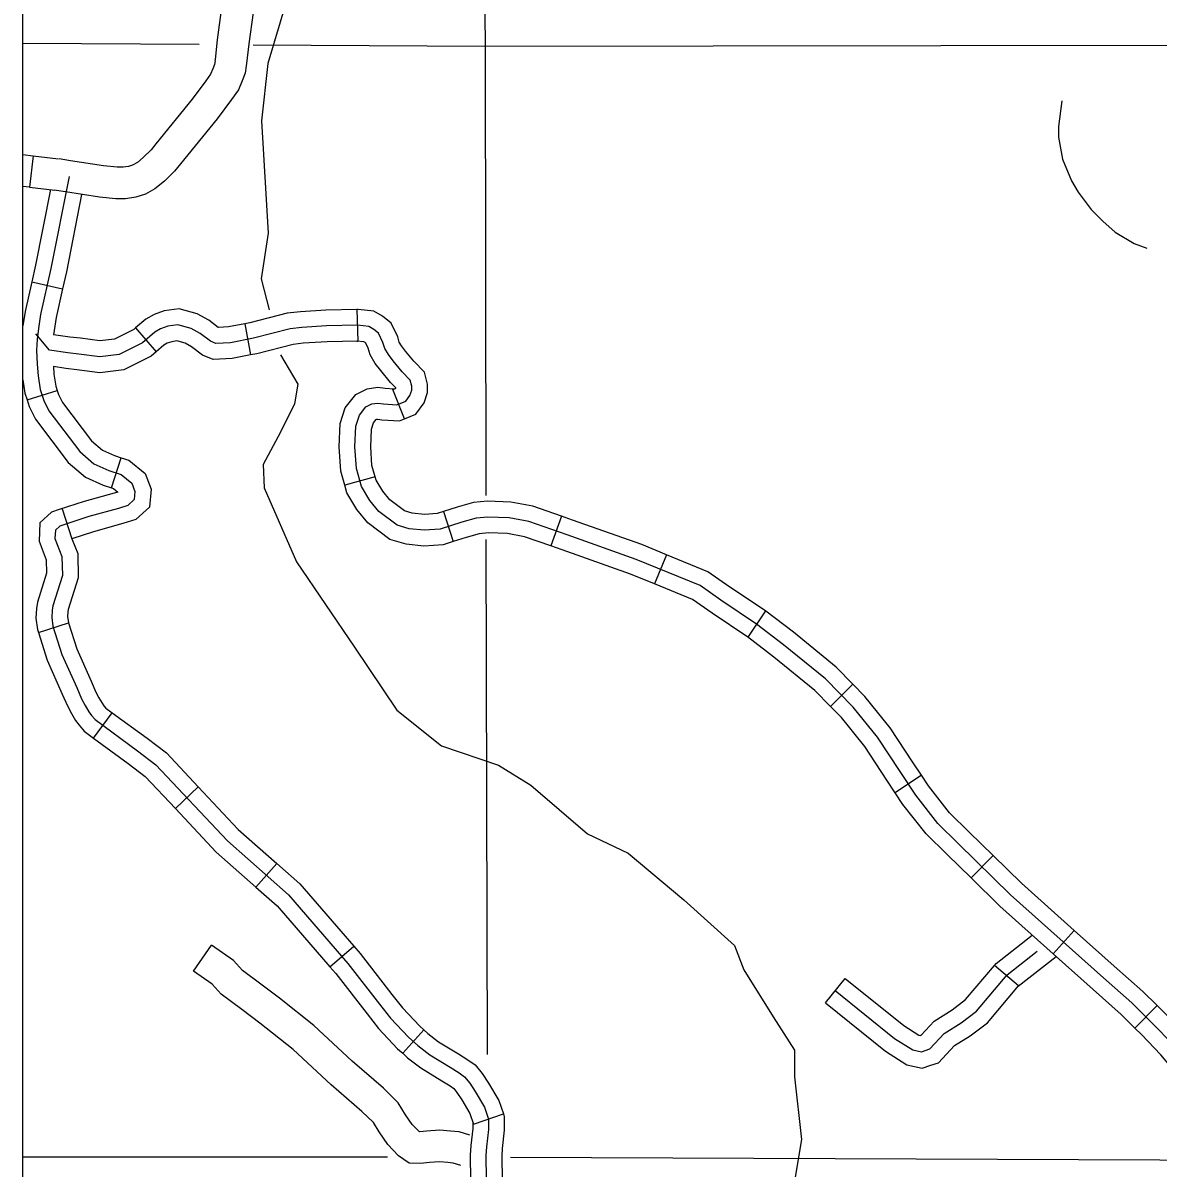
# Model space of a CAD drawing. Extents: x 1373862 to 1376999, y 1168398 to 1170455.
# Drawn here: x 1374675.3 to 1374783.2, y 1168998.5 to 1169107.3 of the extents above; entities that cross this region are included whole.
import ezdxf

# ---------------------------------------------------------------- set-up
doc = ezdxf.new("R2010")
doc.units = 0
for name, color, linetype in [('Level 31', 7, 'Continuous'), ('Level 32', 7, 'Continuous'), ('Level 35', 7, 'Continuous'), ('Level 45', 7, 'Continuous'), ('Level 46', 7, 'Continuous'), ('Level 5', 7, 'Continuous'), ('R_Draft', 7, 'Continuous')]:
    doc.layers.add(name, color=color, linetype=linetype)

msp = doc.modelspace()

# ---------------------------------------------------------------- linework, layer by layer
at = {"layer": 'Level 31'}
msp.add_line((1374676.32, 1169094.64), (1374675.97, 1169091.66), dxfattribs=at)
for points in [[(1374693.6, 1169103.67), (1374693.62, 1169103.8), (1374693.82, 1169105.65), (1374694.25, 1169108.73), (1374694.43, 1169109.7), (1374695.35, 1169113.06), (1374695.66, 1169114.18)], [(1374698.55, 1169113.37), (1374698.24, 1169112.27), (1374697.36, 1169109.02), (1374697.21, 1169108.24), (1374696.79, 1169105.28), (1374696.59, 1169103.41), (1374696.56, 1169103.2)], [(1374693.6, 1169103.67), (1374693.54, 1169103.3), (1374693.38, 1169102.9), (1374693.17, 1169102.39), (1374692.71, 1169101.75), (1374691.41, 1169100.01), (1374687.97, 1169095.77)], [(1374696.56, 1169103.2), (1374696.45, 1169102.5), (1374696.16, 1169101.77), (1374695.81, 1169100.92), (1374695.14, 1169099.98), (1374693.78, 1169098.17), (1374690.3, 1169093.88)], [(1374675.34, 1169094.76), (1374676.32, 1169094.64)], [(1374687.97, 1169095.77), (1374687.51, 1169095.2), (1374686.77, 1169094.47), (1374686.21, 1169094.01), (1374685.76, 1169093.77), (1374685.36, 1169093.63), (1374684.85, 1169093.55), (1374684.3, 1169093.55), (1374682.98, 1169093.68), (1374679.86, 1169094.18)], [(1374676.32, 1169094.64), (1374678.71, 1169094.36)], [(1374679.86, 1169094.18), (1374678.77, 1169094.35)], [(1374690.3, 1169093.88), (1374689.74, 1169093.19), (1374688.78, 1169092.23), (1374687.88, 1169091.5), (1374686.98, 1169091.01), (1374686.08, 1169090.7), (1374685.07, 1169090.55), (1374684.15, 1169090.55), (1374682.6, 1169090.7), (1374679.39, 1169091.21)], [(1374675.97, 1169091.66), (1374675.34, 1169091.73)], [(1374675.97, 1169091.66), (1374678.36, 1169091.38)], [(1374679.39, 1169091.21), (1374678.3, 1169091.39)]]:
    msp.add_lwpolyline(points, dxfattribs=at)
at = {"layer": 'Level 32'}
for p, q in [((1374676.18, 1169082.66), (1374679.1, 1169082)), ((1374707.07, 1169080.05), (1374707.14, 1169077.05)), ((1374696.41, 1169078.68), (1374696.97, 1169075.73)), ((1374686.04, 1169078.31), (1374687.99, 1169076.03)), ((1374675.73, 1169071.46), (1374678.59, 1169072.35)), ((1374711.59, 1169069.67), (1374710.48, 1169072.46)), ((1374683.76, 1169063.1), (1374684.68, 1169065.96)), ((1374708.8, 1169064.17), (1374705.91, 1169063.36)), ((1374679.07, 1169061.13), (1374680, 1169058.28)), ((1374715.28, 1169060.86), (1374716.2, 1169058.01)), ((1374726.49, 1169060.43), (1374725.5, 1169057.59)), ((1374736.47, 1169056.76), (1374735.34, 1169053.98)), ((1374745.87, 1169051.44), (1374744.21, 1169048.94)), ((1374676.81, 1169049.37), (1374679.67, 1169050.28)), ((1374754.18, 1169044.46), (1374752.05, 1169042.35)), ((1374682.05, 1169039.34), (1374683.82, 1169041.76)), ((1374760.7, 1169035.81), (1374758.2, 1169034.16)), ((1374689.82, 1169032.66), (1374692, 1169034.71)), ((1374697.47, 1169025.2), (1374699.45, 1169027.44)), ((1374767.51, 1169028.2), (1374765.41, 1169026.06)), ((1374775.21, 1169021.08), (1374773.21, 1169018.85)), ((1374704.51, 1169017.62), (1374706.78, 1169019.59)), ((1374783.09, 1169013.94), (1374780.98, 1169011.8)), ((1374711.42, 1169009.41), (1374713.43, 1169011.64)), ((1374718.14, 1169002.69), (1374720.99, 1169003.65))]:
    msp.add_line(p, q, dxfattribs=at)
for points in [[(1374679.72, 1169092.68), (1374678, 1169083.94), (1374677.02, 1169079.58), (1374676.81, 1169078.23), (1374676.7, 1169077.21), (1374676.64, 1169076.19), (1374676.7, 1169074.85), (1374676.8, 1169073.74), (1374676.99, 1169072.45), (1374677.32, 1169071.41), (1374677.81, 1169070.41), (1374680.74, 1169066.56), (1374682.09, 1169065.4), (1374683.49, 1169064.77), (1374684.67, 1169064.39), (1374685.68, 1169063.56), (1374685.98, 1169062.77), (1374685.91, 1169061.99), (1374685.31, 1169061.43), (1374684.41, 1169061.16), (1374681.6, 1169060.38), (1374678.83, 1169059.48), (1374678.42, 1169059.1), (1374678.38, 1169058.3), (1374679.05, 1169056.58), (1374679.09, 1169054.78), (1374678.17, 1169051.9), (1374678.12, 1169051.5), (1374678.08, 1169050.81), (1374678.19, 1169049.99), (1374679.05, 1169047.29), (1374680.45, 1169044.14), (1374680.91, 1169043.06), (1374681.25, 1169042.43), (1374681.6, 1169041.85), (1374681.85, 1169041.49), (1374682.19, 1169041.1), (1374686.23, 1169038.13), (1374687.97, 1169036.81), (1374694.76, 1169029.6), (1374700.56, 1169024.46), (1374706.21, 1169017.94), (1374709.21, 1169014.09), (1374710.25, 1169012.76), (1374711.98, 1169010.93), (1374712.84, 1169010.15), (1374713.98, 1169009.27), (1374715.94, 1169008.08), (1374716.77, 1169007.55), (1374717.28, 1169007.19), (1374717.78, 1169006.59), (1374718.31, 1169005.79), (1374719.18, 1169004.3), (1374719.57, 1169003.14), (1374719.57, 1169002.19), (1374719.39, 1169000.52), (1374719.33, 1168999.69), (1374719.68, 1168972.76)], [(1374677.95, 1169091.44), (1374676.54, 1169084.25), (1374676.18, 1169082.66)], [(1374680.91, 1169090.97), (1374679.47, 1169083.63), (1374679.1, 1169082)], [(1374676.18, 1169082.66), (1374675.55, 1169079.86), (1374675.34, 1169078.51)], [(1374679.1, 1169082), (1374678.5, 1169079.3), (1374678.24, 1169077.65)], [(1374696.41, 1169078.68), (1374694.88, 1169078.39), (1374693.92, 1169078.34), (1374693.89, 1169078.35), (1374693, 1169079.02), (1374691.89, 1169079.64), (1374690.17, 1169080.12), (1374688.75, 1169079.92), (1374687.8, 1169079.58), (1374687, 1169079.13), (1374686.04, 1169078.31)], [(1374707.07, 1169080.05), (1374704.12, 1169079.98), (1374701.7, 1169079.84), (1374700.45, 1169079.69), (1374696.91, 1169078.77), (1374696.41, 1169078.68)], [(1374711.59, 1169069.67), (1374712.67, 1169070.1), (1374713.45, 1169071.19), (1374713.77, 1169072.16), (1374713.77, 1169072.97), (1374713.49, 1169074.09), (1374712.49, 1169075.13), (1374711.68, 1169076.1), (1374711.3, 1169076.61), (1374711.09, 1169076.96), (1374710.94, 1169077.44), (1374710.33, 1169078.76), (1374709.51, 1169079.4), (1374708.67, 1169079.88), (1374707.2, 1169080.06), (1374707.07, 1169080.05)], [(1374784.57, 1169010.28), (1374782.66, 1169012.25), (1374780.69, 1169014.19), (1374777.99, 1169016.58), (1374769.17, 1169024.47), (1374764.19, 1169029.35), (1374762.26, 1169031.25), (1374760.16, 1169033.92), (1374758.67, 1169036.17), (1374756.53, 1169039.42), (1374754.21, 1169042.29), (1374751.58, 1169044.96), (1374747.6, 1169048.21), (1374745.04, 1169050.18), (1374741.65, 1169052.43), (1374739.68, 1169053.83), (1374733.59, 1169056.32), (1374727.05, 1169058.64), (1374723.39, 1169059.92), (1374721.52, 1169060.27), (1374719.51, 1169060.33), (1374718.41, 1169060.23), (1374717.02, 1169059.85), (1374714.98, 1169059.19), (1374713.46, 1169059.09), (1374712.04, 1169059.23), (1374710.89, 1169059.56), (1374709.16, 1169060.88), (1374708.29, 1169061.92), (1374707.5, 1169063.23), (1374707.02, 1169064.96), (1374706.88, 1169067), (1374706.97, 1169068.96), (1374707.3, 1169070), (1374707.92, 1169070.8), (1374708.49, 1169071.08), (1374709.04, 1169071.16), (1374709.59, 1169071.08), (1374710.86, 1169070.99), (1374711.7, 1169071.33), (1374712.1, 1169071.88), (1374712.27, 1169072.4), (1374712.27, 1169072.78), (1374712.13, 1169073.34), (1374711.37, 1169074.13), (1374710.51, 1169075.17), (1374710.06, 1169075.77), (1374709.71, 1169076.35), (1374709.54, 1169076.9), (1374709.13, 1169077.8), (1374708.68, 1169078.15), (1374708.19, 1169078.42), (1374707.13, 1169078.55), (1374704.19, 1169078.49), (1374701.83, 1169078.35), (1374700.73, 1169078.21), (1374697.23, 1169077.31), (1374695.05, 1169076.89), (1374693.67, 1169076.82), (1374693.15, 1169077.03), (1374692.18, 1169077.76), (1374691.32, 1169078.24), (1374690.07, 1169078.59), (1374689.11, 1169078.45), (1374688.42, 1169078.21), (1374687.87, 1169077.9), (1374686.69, 1169076.89), (1374684.48, 1169075.79), (1374682.64, 1169075.54), (1374680.64, 1169075.82), (1374679.59, 1169075.94), (1374677.87, 1169076.19), (1374676.55, 1169077.75)], [(1374686.04, 1169078.31), (1374685.86, 1169078.15), (1374684.03, 1169077.24), (1374682.65, 1169077.06), (1374680.82, 1169077.31), (1374679.79, 1169077.43), (1374678.24, 1169077.65)], [(1374696.97, 1169075.73), (1374695.23, 1169075.4), (1374693.42, 1169075.31), (1374692.41, 1169075.71), (1374691.36, 1169076.5), (1374690.74, 1169076.85), (1374689.97, 1169077.06), (1374689.47, 1169076.99), (1374689.04, 1169076.84), (1374688.73, 1169076.66), (1374687.99, 1169076.03)], [(1374707.14, 1169077.05), (1374704.25, 1169076.99), (1374701.97, 1169076.85), (1374701.01, 1169076.73), (1374697.56, 1169075.84), (1374696.97, 1169075.73)], [(1374710.48, 1169072.46), (1374710.74, 1169072.56), (1374710.75, 1169072.57), (1374710.76, 1169072.6), (1374710.25, 1169073.13), (1374709.33, 1169074.24), (1374708.81, 1169074.93), (1374708.33, 1169075.73), (1374708.14, 1169076.36), (1374707.92, 1169076.84), (1374707.84, 1169076.9), (1374707.71, 1169076.97), (1374707.05, 1169077.05), (1374707.14, 1169077.05)], [(1374687.99, 1169076.03), (1374687.52, 1169075.63), (1374684.92, 1169074.33), (1374682.64, 1169074.03), (1374680.45, 1169074.33), (1374679.4, 1169074.45), (1374678.23, 1169074.62)], [(1374678.23, 1169074.62), (1374678.29, 1169073.92), (1374678.46, 1169072.78), (1374678.59, 1169072.35)], [(1374675.34, 1169073.37), (1374675.53, 1169072.11), (1374675.73, 1169071.46)], [(1374678.59, 1169072.35), (1374678.71, 1169071.97), (1374679.09, 1169071.21), (1374681.84, 1169067.59), (1374682.9, 1169066.68), (1374684.03, 1169066.17), (1374684.68, 1169065.96)], [(1374705.91, 1169063.36), (1374705.53, 1169064.71), (1374705.37, 1169066.99), (1374705.48, 1169069.23), (1374705.95, 1169070.71), (1374706.95, 1169071.99), (1374708.04, 1169072.52), (1374709.04, 1169072.68), (1374709.76, 1169072.57), (1374710.62, 1169072.51), (1374710.48, 1169072.46)], [(1374675.73, 1169071.46), (1374675.92, 1169070.85), (1374676.53, 1169069.62), (1374679.64, 1169065.53), (1374681.27, 1169064.12), (1374682.95, 1169063.36), (1374683.76, 1169063.1)], [(1374708.8, 1169064.17), (1374708.5, 1169065.22), (1374708.38, 1169067.02), (1374708.46, 1169068.69), (1374708.65, 1169069.29), (1374708.89, 1169069.6), (1374708.95, 1169069.63), (1374709.04, 1169069.64), (1374709.43, 1169069.58), (1374711.1, 1169069.47), (1374711.59, 1169069.67)], [(1374684.68, 1169065.96), (1374685.4, 1169065.73), (1374686.94, 1169064.47), (1374687.51, 1169062.98), (1374687.35, 1169061.28), (1374686.07, 1169060.09), (1374684.82, 1169059.72), (1374682.03, 1169058.94), (1374680, 1169058.28)], [(1374716.2, 1169058.01), (1374715.27, 1169057.71), (1374713.44, 1169057.58), (1374711.76, 1169057.75), (1374710.2, 1169058.2), (1374708.12, 1169059.79), (1374707.07, 1169061.04), (1374706.11, 1169062.63), (1374705.91, 1169063.36)], [(1374715.28, 1169060.86), (1374714.7, 1169060.68), (1374713.48, 1169060.59), (1374712.33, 1169060.71), (1374711.58, 1169060.92), (1374710.2, 1169061.97), (1374709.52, 1169062.79), (1374708.89, 1169063.83), (1374708.8, 1169064.17)], [(1374683.76, 1169063.1), (1374683.94, 1169063.05), (1374684.35, 1169062.71), (1374684, 1169062.61), (1374681.17, 1169061.81), (1374678.78, 1169061.04)], [(1374678.78, 1169061.04), (1374678.06, 1169060.8), (1374676.95, 1169059.79), (1374676.87, 1169058.06), (1374677.56, 1169056.28), (1374677.59, 1169055), (1374676.71, 1169052.24), (1374676.62, 1169051.64), (1374676.57, 1169050.75), (1374676.72, 1169049.66), (1374676.81, 1169049.37)], [(1374726.49, 1169060.43), (1374723.77, 1169061.37), (1374721.68, 1169061.76), (1374719.47, 1169061.84), (1374718.13, 1169061.71), (1374716.59, 1169061.29), (1374715.28, 1169060.86)], [(1374736.47, 1169056.76), (1374734.13, 1169057.72), (1374727.55, 1169060.05), (1374726.49, 1169060.43)], [(1374680, 1169058.28), (1374680.55, 1169056.88), (1374680.6, 1169054.57), (1374679.64, 1169051.57), (1374679.61, 1169051.35), (1374679.58, 1169050.87), (1374679.66, 1169050.32), (1374679.67, 1169050.28)], [(1374725.5, 1169057.59), (1374723, 1169058.46), (1374721.36, 1169058.77), (1374719.56, 1169058.83), (1374718.68, 1169058.75), (1374717.45, 1169058.41), (1374716.2, 1169058.01)], [(1374735.34, 1169053.98), (1374733.06, 1169054.92), (1374726.56, 1169057.22), (1374725.5, 1169057.59)], [(1374745.87, 1169051.44), (1374742.5, 1169053.67), (1374740.4, 1169055.15), (1374736.47, 1169056.76)], [(1374744.21, 1169048.94), (1374740.81, 1169051.2), (1374738.95, 1169052.5), (1374735.34, 1169053.98)], [(1374754.18, 1169044.46), (1374752.59, 1169046.07), (1374748.54, 1169049.39), (1374745.92, 1169051.41), (1374745.87, 1169051.44)], [(1374679.67, 1169050.28), (1374680.46, 1169047.82), (1374681.82, 1169044.74), (1374682.26, 1169043.72), (1374682.56, 1169043.17), (1374682.86, 1169042.67), (1374683.04, 1169042.41), (1374683.22, 1169042.2), (1374683.82, 1169041.76)], [(1374676.81, 1169049.37), (1374677.65, 1169046.76), (1374679.07, 1169043.53), (1374679.56, 1169042.41), (1374679.95, 1169041.69), (1374680.34, 1169041.03), (1374680.67, 1169040.57), (1374681.17, 1169039.99), (1374682.05, 1169039.34)], [(1374752.05, 1169042.35), (1374750.57, 1169043.85), (1374746.67, 1169047.04), (1374744.17, 1169048.96), (1374744.21, 1169048.94)], [(1374760.7, 1169035.81), (1374759.92, 1169036.99), (1374757.74, 1169040.31), (1374755.33, 1169043.29), (1374754.18, 1169044.46)], [(1374683.82, 1169041.76), (1374687.13, 1169039.33), (1374688.97, 1169037.93), (1374692, 1169034.71)], [(1374758.2, 1169034.16), (1374757.42, 1169035.34), (1374755.31, 1169038.54), (1374753.09, 1169041.29), (1374752.05, 1169042.35)], [(1374682.05, 1169039.34), (1374685.33, 1169036.93), (1374686.96, 1169035.69), (1374689.82, 1169032.66)], [(1374767.51, 1169028.2), (1374765.24, 1169030.42), (1374763.37, 1169032.26), (1374761.38, 1169034.8), (1374760.7, 1169035.81)], [(1374692, 1169034.71), (1374695.8, 1169030.68), (1374699.45, 1169027.44)], [(1374765.41, 1169026.06), (1374763.14, 1169028.28), (1374761.14, 1169030.25), (1374758.94, 1169033.04), (1374758.2, 1169034.16)], [(1374689.82, 1169032.66), (1374693.71, 1169028.52), (1374697.47, 1169025.2)], [(1374699.45, 1169027.44), (1374701.63, 1169025.52), (1374706.78, 1169019.59)], [(1374775.21, 1169021.08), (1374770.2, 1169025.57), (1374767.51, 1169028.2)], [(1374697.47, 1169025.2), (1374699.49, 1169023.41), (1374704.51, 1169017.62)], [(1374773.21, 1169018.85), (1374768.15, 1169023.38), (1374765.41, 1169026.06)], [(1374783.09, 1169013.94), (1374781.72, 1169015.29), (1374778.99, 1169017.7), (1374775.21, 1169021.08)], [(1374706.78, 1169019.59), (1374707.37, 1169018.9), (1374710.39, 1169015.01), (1374711.39, 1169013.74), (1374713.03, 1169012), (1374713.43, 1169011.64)], [(1374780.98, 1169011.8), (1374779.67, 1169013.1), (1374777, 1169015.46), (1374773.21, 1169018.85)], [(1374704.51, 1169017.62), (1374705.06, 1169016.99), (1374708.03, 1169013.17), (1374709.11, 1169011.78), (1374710.93, 1169009.85), (1374711.42, 1169009.41)], [(1374790.17, 1169005.93), (1374785.68, 1169011.29), (1374783.73, 1169013.31), (1374783.09, 1169013.94)], [(1374713.43, 1169011.64), (1374713.8, 1169011.3), (1374714.83, 1169010.51), (1374716.73, 1169009.35), (1374717.6, 1169008.8), (1374718.31, 1169008.3), (1374718.98, 1169007.49), (1374719.58, 1169006.59), (1374720.55, 1169004.93), (1374720.99, 1169003.65)], [(1374787.87, 1169004), (1374783.45, 1169009.28), (1374781.6, 1169011.2), (1374780.98, 1169011.8)], [(1374711.42, 1169009.41), (1374711.88, 1169008.99), (1374713.13, 1169008.03), (1374715.14, 1169006.81), (1374715.93, 1169006.31), (1374716.26, 1169006.07), (1374716.57, 1169005.69), (1374717.04, 1169005), (1374717.81, 1169003.68), (1374718.14, 1169002.69)], [(1374720.99, 1169003.65), (1374721.07, 1169003.39), (1374721.07, 1169002.1), (1374720.88, 1169000.38), (1374720.83, 1168999.65), (1374720.92, 1168992.65)], [(1374718.07, 1169002.9), (1374718.07, 1169002.27), (1374717.89, 1169000.66), (1374717.83, 1168999.74), (1374717.92, 1168992.61)]]:
    msp.add_lwpolyline(points, dxfattribs=at)
at = {"layer": 'Level 35'}
for points in [[(1374700.93, 1169121.02), (1374701.98, 1169120.29), (1374702.66, 1169119.44), (1374702.73, 1169118.36), (1374702.48, 1169117.03), (1374700.86, 1169113.82), (1374700.96, 1169111.29), (1374698.62, 1169103.41), (1374698, 1169097.95), (1374698.64, 1169087.31)], [(1374774.03, 1169099.87), (1374773.73, 1169097.42), (1374773.72, 1169096.42), (1374774.09, 1169094.32), (1374774.95, 1169092.27), (1374775.6, 1169091.18), (1374776.83, 1169089.53), (1374777.92, 1169088.43), (1374779.1, 1169087.38), (1374780.89, 1169086.31), (1374782.11, 1169085.87)], [(1374698.64, 1169087.31), (1374697.97, 1169082.97), (1374698.72, 1169080.01)], [(1374699.8, 1169075.74), (1374701.44, 1169072.95), (1374701.15, 1169071.1), (1374699.8, 1169068.4), (1374698.16, 1169065.32), (1374698.26, 1169063.1), (1374701.34, 1169056.07), (1374706.83, 1169047.97), (1374710.87, 1169042), (1374715.11, 1169038.62), (1374720.51, 1169036.79), (1374723.59, 1169034.87), (1374728.98, 1169030.24), (1374732.83, 1169028.41), (1374738.13, 1169023.98), (1374742.95, 1169019.64), (1374743.81, 1169017.33), (1374746.61, 1169012.88), (1374748.63, 1169009.7), (1374748.63, 1169007.19), (1374749.3, 1169001.22), (1374748.63, 1168997.27)]]:
    msp.add_lwpolyline(points, dxfattribs=at)
at = {"layer": 'Level 45'}
for p, q in [((1374769.92, 1169015.83), (1374767.63, 1169017.76)), ((1374751.57, 1169014.19), (1374753.44, 1169016.53))]:
    msp.add_line(p, q, dxfattribs=at)
for points in [[(1374767.63, 1169017.76), (1374767.79, 1169017.95), (1374771.21, 1169020.64)], [(1374752.51, 1169015.36), (1374758.14, 1169010.83), (1374759.88, 1169009.73), (1374760.69, 1169009.56), (1374761.49, 1169009.83), (1374762.87, 1169011.3), (1374764.48, 1169012.31), (1374765.92, 1169013.41), (1374768.83, 1169016.87), (1374771.68, 1169019.1)], [(1374760.64, 1169011.12), (1374760.66, 1169011.13), (1374761.9, 1169012.47), (1374763.62, 1169013.54), (1374764.87, 1169014.51), (1374767.63, 1169017.76)], [(1374769.88, 1169015.78), (1374773.48, 1169018.61)], [(1374753.44, 1169016.53), (1374759.02, 1169012.05), (1374760.46, 1169011.14), (1374760.6, 1169011.11), (1374760.64, 1169011.12)], [(1374761.58, 1169008.28), (1374762.33, 1169008.52), (1374763.83, 1169010.14), (1374765.33, 1169011.07), (1374766.96, 1169012.32), (1374769.92, 1169015.83)], [(1374751.57, 1169014.19), (1374757.27, 1169009.61), (1374759.31, 1169008.31), (1374760.78, 1169008.01), (1374761.58, 1169008.28)]]:
    msp.add_lwpolyline(points, dxfattribs=at)
at = {"layer": 'Level 46'}
for points in [[(1374716.95, 1168998.77), (1374716.2, 1168998.99), (1374715.71, 1168999.04), (1374714.91, 1168999.09), (1374713.95, 1168999.04), (1374713.1, 1168998.93), (1374712.02, 1168998.99), (1374711.03, 1168999.67), (1374709.99, 1169000.76), (1374709.18, 1169001.94), (1374708.63, 1169002.83), (1374707.55, 1169003.88), (1374704.62, 1169006.42), (1374701.01, 1169009.77), (1374697.86, 1169012.28), (1374696.15, 1169013.57), (1374694.17, 1169015.04), (1374693.33, 1169015.97), (1374691.54, 1169017.21), (1374693.26, 1169019.68)], [(1374717.79, 1169001.64), (1374716.78, 1169001.94), (1374715.96, 1169002.02), (1374714.93, 1169002.1), (1374713.67, 1169002.02), (1374713.03, 1169001.94), (1374712.98, 1169001.97), (1374712.32, 1169002.66), (1374711.69, 1169003.57), (1374710.99, 1169004.72), (1374709.59, 1169006.09), (1374706.63, 1169008.65), (1374702.97, 1169012.05), (1374699.7, 1169014.65), (1374697.95, 1169015.98), (1374696.2, 1169017.27), (1374695.33, 1169018.23), (1374693.26, 1169019.68)]]:
    msp.add_lwpolyline(points, dxfattribs=at)
at = {"layer": 'Level 5'}
for points in [[(1374719.14, 1169117.66), (1374719.24, 1169105.02)], [(1374692.09, 1169105.2), (1374675.34, 1169105.3)], [(1374719.24, 1169105.02), (1374697.21, 1169105.16)], [(1374784.2, 1169105.12), (1374719.24, 1169105.02)], [(1374719.24, 1169105.02), (1374719.33, 1169062.39)], [(1374719.33, 1169058.19), (1374719.43, 1169009.3)], [(1374675.34, 1168999.57), (1374709.97, 1168999.57)], [(1374721.65, 1168999.56), (1374791.05, 1168999.27)]]:
    msp.add_lwpolyline(points, dxfattribs=at)
at = {"layer": 'R_Draft'}
msp.add_lwpolyline([(1374675.34, 1169579.43), (1376182.76, 1169579.43), (1376182.76, 1168562.99), (1374675.34, 1168562.99)], close=True, dxfattribs=at)

doc.saveas('drawing.dxf')
